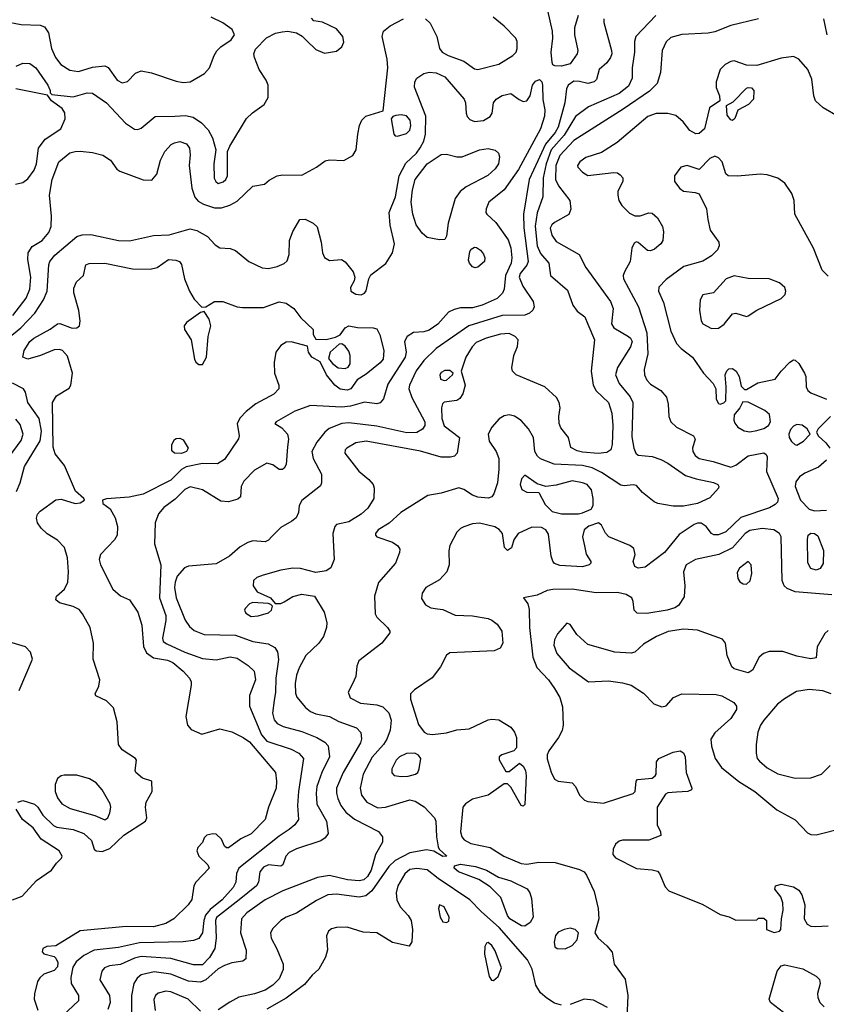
# Model space of a CAD drawing. Extents: x 1173029 to 1307123, y 522559 to 678521.
# Tile 420 of 623: x 1261587 to 1266213, y 604165 to 609811. Entities that reach past the tile are written whole.
import ezdxf

# ---------------------------------------------------------------- set-up
doc = ezdxf.new("R2010")
doc.units = 0

msp = doc.modelspace()

# ---------------------------------------------------------------- linework, layer by layer
at = {"layer": '0CON10XD'}
for points in [[(1264695, 609544.4), (1264656.1, 609546.1), (1264645, 609552.5), (1264641.2, 609565), (1264635.6, 609625), (1264645.6, 609705), (1264643.5, 609745), (1264588.7, 609985)], [(1261495, 609802.5), (1261595, 609783.8), (1261705, 609780), (1261730, 609770), (1261752.9, 609735), (1261769.6, 609645), (1261792.5, 609595), (1261824.3, 609554.3), (1261875, 609521.2), (1261925, 609514.7), (1262005, 609539.6), (1262075, 609547.1), (1262095, 609536), (1262145.8, 609465), (1262175, 609448.6), (1262205, 609455.8), (1262251.2, 609505), (1262285, 609517.5), (1262344.1, 609505.9), (1262485, 609458.5), (1262525, 609450.5), (1262565, 609454.5), (1262647.3, 609502.7), (1262676.9, 609535), (1262701.9, 609605), (1262718.1, 609631.9), (1262740.6, 609655), (1262800, 609695), (1262820, 609725), (1262805.3, 609755.3), (1262752.6, 609792.6), (1262686.1, 609826.1)], [(1261547.8, 608115), (1261624.2, 608215), (1261644.7, 608265), (1261651.9, 608335), (1261633.4, 608435), (1261636.5, 608475), (1261659.1, 608510.9), (1261715.6, 608545), (1261755, 608591.4), (1261768.2, 608625), (1261770, 608685), (1261759.2, 608805), (1261773.3, 608895), (1261812.7, 608995), (1261875, 609047.1), (1261905, 609056.1), (1261935, 609056.9), (1262005, 609050.4), (1262065, 609033.5), (1262108.6, 609005), (1262144.3, 608954.3), (1262162.1, 608942.1), (1262295, 608893.3), (1262345, 608890), (1262373.9, 608926.1), (1262395.8, 609005), (1262420, 609055), (1262455.5, 609094.5), (1262475, 609105.6), (1262505, 609111.9), (1262545, 609100), (1262561.1, 609075), (1262565.4, 609035.4), (1262558.8, 608975), (1262575.4, 608845), (1262592.6, 608792.6), (1262611.2, 608771.2), (1262642.5, 608752.5), (1262705, 608732.9), (1262745, 608732.5), (1262791.9, 608748.1), (1262835, 608771.3), (1262925, 608856.9), (1262991.7, 608868.3), (1263019.1, 608890.9), (1263064.5, 608915.5), (1263095, 608920.5), (1263205, 608919.4), (1263290, 608965), (1263339.2, 609000.8), (1263365, 609007.1), (1263445.9, 609004.1), (1263498.3, 609031.7), (1263518, 609065), (1263525.8, 609155), (1263535.8, 609205), (1263548.8, 609235), (1263572.7, 609257.3), (1263672.5, 609287.5), (1263698.2, 609535), (1263694.6, 609585), (1263666.9, 609715), (1263674.3, 609745), (1263712, 609775), (1263788, 609815)], [(1261566.7, 609545), (1261605, 609561.6), (1261645, 609559.3), (1261680, 609535), (1261748, 609435), (1261762.5, 609405), (1261762.5, 609392.5), (1261772.5, 609382.5), (1261895, 609368.1), (1261975, 609390.9), (1262005, 609388.8), (1262085, 609333.8), (1262195, 609216.9), (1262245, 609183.1), (1262265, 609181.1), (1262285, 609188.9), (1262365, 609256.7), (1262476.9, 609256.9), (1262538.3, 609261.7), (1262582.4, 609252.4), (1262630.3, 609220.2), (1262669.1, 609179.1), (1262693.4, 609133.4), (1262712.5, 609065), (1262701.5, 608985), (1262702.9, 608902.9), (1262712.3, 608882.3), (1262725, 608871.9), (1262755, 608881.1), (1262770.6, 608895), (1262778.5, 608915), (1262780, 609055), (1262792, 609085), (1262888.2, 609245), (1262922.6, 609277.4), (1262990, 609325), (1263012.3, 609365), (1263012.9, 609435), (1263000.8, 609465), (1262960.3, 609525), (1262933.2, 609595), (1262929.3, 609615), (1262938.9, 609641.1), (1263003.2, 609706.8), (1263055, 609732.8), (1263092.2, 609742.2), (1263125.4, 609745.4), (1263175.7, 609735.7), (1263206.8, 609716.8), (1263231.8, 609691.8), (1263285, 609640), (1263335, 609620), (1263405, 609630), (1263434.1, 609655.9), (1263447, 609683), (1263441.4, 609715), (1263405, 609758.6), (1263325, 609796), (1263275, 609803.8), (1263260.6, 609820.6)], [(1265235, 609835.3), (1265121.5, 609715), (1265112.5, 609685), (1265113.2, 609625), (1265100.7, 609535), (1265100, 609475), (1265079.7, 609430.3), (1265025, 609387.6), (1264849.2, 609310.8), (1264775, 609255.4), (1264710.8, 609149.2), (1264635.8, 609064.2), (1264607.4, 608985), (1264589.2, 608905), (1264588.1, 608795), (1264556, 608704), (1264543.4, 608626.6), (1264555.8, 608514.2), (1264575, 608470), (1264621.9, 608415), (1264631.9, 608345), (1264729.2, 608259.2), (1264758.8, 608175), (1264785, 608140), (1264827.9, 608107.9), (1264845.3, 608065.3), (1264883.9, 607975), (1264865.4, 607795), (1264876.4, 607715), (1264893.1, 607683.1), (1264964.6, 607615), (1264983.1, 607555), (1264990, 607485), (1264985.6, 607374.4), (1264978, 607345), (1264955, 607330), (1264905.9, 607324.1), (1264815, 607331.1), (1264785, 607337.9), (1264748.3, 607358.3), (1264735.8, 607415), (1264691.1, 607471.1), (1264680.6, 607495), (1264678.9, 607535), (1264687.5, 607585), (1264681.5, 607615), (1264666.7, 607645), (1264598.9, 607705), (1264434.3, 607774.3), (1264413.1, 607795), (1264410.5, 607815), (1264420.8, 607885), (1264442.7, 607937.3), (1264446.7, 607975), (1264428.9, 607995), (1264395, 608010.9), (1264345, 608008.4), (1264262, 607985), (1264205, 607959.1), (1264182.1, 607935), (1264145.6, 607875), (1264118.8, 607795), (1264142.7, 607715), (1264128.5, 607665), (1264110.9, 607639.1), (1264095, 607628), (1264021.7, 607618.3), (1264012, 607608), (1264005.8, 607585), (1264008.8, 607525), (1264022.7, 607482.7), (1264110, 607415), (1264096.2, 607325), (1264082, 607308), (1264057.8, 607302.2), (1264005, 607303.4), (1263886.5, 607336.5), (1263575, 607393.6), (1263515.8, 607384.2), (1263464.3, 607355), (1263453.8, 607343.8), (1263451.4, 607325), (1263532.7, 607222.7), (1263589.2, 607175), (1263613.9, 607145), (1263619.6, 607125), (1263618.2, 607065), (1263585, 607009.1), (1263545, 606975.4), (1263475, 606932.1), (1263405, 606915.7), (1263394.5, 606905.5), (1263382.5, 606865), (1263390.9, 606715), (1263371.9, 606668.1), (1263345, 606650), (1263285, 606641.5), (1263197.5, 606665), (1263154.6, 606665.4), (1263085, 606653.8), (1262983.4, 606626.6), (1262946.6, 606613.4), (1262928, 606595), (1262926, 606565), (1262950, 606530), (1263025, 606496.2), (1263052.5, 606462.5), (1263085, 606464), (1263105, 606472), (1263153, 606503), (1263205, 606517.8), (1263278.8, 606505), (1263334.5, 606414.5), (1263348.9, 606355), (1263346.5, 606325), (1263329.4, 606275), (1263302.9, 606235), (1263228.5, 606165), (1263190, 606095), (1263175, 606053.3), (1263167.9, 606005), (1263169.1, 605949.1), (1263176.6, 605926.6), (1263226.9, 605866.9), (1263255.7, 605845), (1263285, 605830.8), (1263365, 605816.2), (1263417.7, 605787.7), (1263519.8, 605749.8), (1263544.5, 605724.5), (1263547.3, 605687.3), (1263542.1, 605665), (1263443.4, 605495), (1263405.3, 605405), (1263404.1, 605375), (1263412, 605345), (1263430, 605305), (1263457.8, 605267.8), (1263507, 605227), (1263645.6, 605155.6), (1263667.7, 605125), (1263667.3, 605095), (1263628.2, 605025), (1263603.8, 604935), (1263581.7, 604898.3), (1263560.5, 604879.5), (1263535, 604872.3), (1263468.3, 604878.3), (1263365, 604903.6), (1263295, 604891.4), (1263097.1, 604815), (1262995, 604763.6), (1262891, 604689), (1262859.2, 604655), (1262854.7, 604575), (1262885.5, 604475), (1262884.2, 604425.8), (1262867.3, 604412.7), (1262805, 604402.9), (1262762.9, 604387.1), (1262725, 604368.1), (1262655, 604306.2), (1262625, 604291.6), (1262555, 604297.7), (1262455, 604338.9), (1262358.3, 604351.7), (1262285, 604333.2), (1262262.1, 604315), (1262242.3, 604285), (1262228.4, 604215), (1262229.6, 604095)], [(1264938.1, 609815), (1264937.8, 609795), (1264981.3, 609635), (1264982.5, 609615), (1264975.3, 609594.7), (1264955, 609564.3), (1264911.2, 609525), (1264895, 609467.5), (1264881.2, 609455), (1264845, 609444.5), (1264797.3, 609457.3), (1264765, 609458.2), (1264733.6, 609436.4), (1264724.2, 609415), (1264714.8, 609335), (1264676.4, 609195), (1264659.1, 609165), (1264602.1, 609097.9), (1264558.3, 609001.7), (1264509, 608895), (1264476.2, 608695), (1264477.8, 608617.8), (1264503.7, 608425), (1264495.9, 608404.1), (1264457.7, 608355), (1264452.2, 608335), (1264472.4, 608282.4), (1264532.2, 608195), (1264537.5, 608165), (1264530.6, 608145), (1264511.7, 608128.3), (1264485, 608116.9), (1264355.2, 608114.8), (1264164.1, 608055.9), (1263975, 607926), (1263905, 607856.1), (1263861.7, 607798.3), (1263822.8, 607715), (1263819.1, 607695), (1263836.5, 607645), (1263910.7, 607505), (1263910, 607485), (1263897.1, 607462.9), (1263865, 607444.6), (1263807.7, 607442.3), (1263635, 607480.2), (1263475, 607498.4), (1263434.8, 607495.2), (1263362.6, 607467.4), (1263337.5, 607445), (1263292.3, 607387.7), (1263263.3, 607335), (1263270.4, 607295), (1263318.1, 607205), (1263319.2, 607155), (1263312.7, 607137.3), (1263205, 607053.8), (1263190.8, 607025), (1263185.8, 606985), (1263172.5, 606955), (1263148.6, 606935), (1263085, 606899.6), (1263032.8, 606847.2)], [(1263915, 609815.9), (1263941.8, 609791.8), (1263979.5, 609715), (1263995.8, 609645.8), (1264010.9, 609625), (1264044.3, 609605), (1264135, 609572.8), (1264195, 609529.5), (1264215, 609524.5), (1264334.6, 609555.4), (1264416, 609605), (1264434.2, 609625), (1264440, 609645), (1264440, 609685), (1264432, 609705), (1264365, 609774.3), (1264302, 609825)], [(1265823.8, 609815), (1265665, 609778.6), (1265575, 609741.2), (1265535, 609733.2), (1265385, 609726.5), (1265321.4, 609708.6), (1265295, 609684.2), (1265271.8, 609635), (1265261.7, 609508.3), (1265243.1, 609445), (1265198.8, 609401.2), (1265048.9, 609298.9), (1264765, 609117.5), (1264685, 609031.5), (1264662, 608975), (1264661.1, 608895), (1264677.9, 608857.9), (1264743.1, 608775), (1264747.5, 608725), (1264736.1, 608693.9), (1264655, 608648.5), (1264640, 608635), (1264630.6, 608615), (1264639.2, 608575), (1264665, 608538.5), (1264795.3, 608465.3), (1264835, 608389.2), (1264976.7, 608195), (1264992, 608155), (1264982.4, 608067.6), (1264994.8, 608044.8), (1265078.2, 607995), (1265090.4, 607985), (1265099.2, 607965), (1265090.4, 607935), (1265015, 607817.5), (1265004.6, 607775), (1265025, 607725.7), (1265088.5, 607648.5), (1265103.8, 607615), (1265098.8, 607418.8), (1265108.8, 607355), (1265121.5, 607325), (1265135, 607314.4), (1265215, 607306.4), (1265265, 607290), (1265305, 607268.8), (1265405, 607198.2), (1265467.6, 607177.6), (1265566.9, 607156.9), (1265590.8, 607145), (1265598, 607135), (1265595.8, 607125), (1265545, 607068.6), (1265475, 607037.1), (1265395, 607021.6), (1265335, 607020.9), (1265247.3, 607037.3), (1265227.1, 607047.1)], [(1264789.6, 609835), (1264770, 609765), (1264769.5, 609725), (1264788.5, 609635), (1264785.4, 609615), (1264745, 609557.1), (1264695, 609544.4)], [(1266217.5, 609725), (1266199.5, 609815)], [(1266281.4, 609255), (1266195, 609305.3), (1266151.8, 609345), (1266141.5, 609375), (1266130.3, 609470.3), (1266108, 609525), (1266056.2, 609585), (1266025, 609599.2), (1265955, 609590.6), (1265815, 609548.6), (1265755, 609550.6), (1265685, 609575.3), (1265665, 609572), (1265633.3, 609555), (1265605.6, 609525), (1265582, 609455), (1265582.3, 609422.3), (1265600, 609375), (1265602.5, 609345), (1265543.9, 609306.1), (1265514.4, 609185), (1265485, 609157.8), (1265465, 609155.6), (1265430, 609175), (1265393.3, 609225), (1265351.2, 609261.2), (1265305, 609272.9), (1265237.8, 609272.2), (1265190.6, 609255), (1265013.9, 609106.1), (1264925, 609049.4), (1264835, 609020.9), (1264800.6, 608995), (1264787.1, 608975), (1264789.2, 608965), (1264815, 608937.1), (1264845, 608918.1), (1264995, 608934.2), (1265015, 608932), (1265031.7, 608921.7), (1265045.8, 608905), (1265047.1, 608885), (1265018.6, 608825), (1265016.9, 608805), (1265024.4, 608775), (1265041.4, 608745), (1265085, 608701.4), (1265115, 608685.6), (1265145, 608685.6), (1265195, 608704.3), (1265215, 608700.8), (1265244.5, 608674.5), (1265274.3, 608625), (1265278.9, 608595), (1265275.6, 608545), (1265264.3, 608525), (1265228, 608495), (1265205, 608485.6), (1265187.6, 608487.6), (1265135, 608534.2), (1265125, 608537.1), (1265110.6, 608529.4), (1265098.6, 608501.4), (1265087.9, 608425), (1265055.3, 608364.7), (1265047.7, 608345), (1265050.8, 608325), (1265136.6, 608165), (1265184.8, 608014.8), (1265189.7, 607895), (1265169.4, 607805), (1265170.3, 607775), (1265184.8, 607744.8), (1265205, 607721.1), (1265264.3, 607684.3), (1265297, 607647), (1265306.8, 607606.8), (1265309.4, 607535), (1265321.4, 607505), (1265354, 607474), (1265451.4, 607425), (1265461.4, 607405), (1265445.6, 607355), (1265447.5, 607335), (1265462, 607312), (1265485, 607294.5), (1265565, 607278.2), (1265665, 607245.9), (1265695, 607256.5), (1265765, 607309.7), (1265855, 607326.9), (1265867.9, 607317.9), (1265874.2, 607304.2), (1265870.6, 607220.6), (1265937.1, 607065), (1265933.3, 607045), (1265919.5, 607030.5), (1265887.7, 607012.3), (1265722.9, 606957.1), (1265636.9, 606875), (1265595, 606856.4), (1265567.8, 606857.8), (1265555, 606864.5), (1265524.1, 606904.1), (1265495, 606923.6), (1265475, 606924.6), (1265455, 606916.9), (1265370.4, 606859.6), (1265285, 606755.6), (1265175, 606671.2), (1265135, 606666.2), (1265116.1, 606676.1), (1265106.2, 606705), (1265118, 606745), (1265109.3, 606779.3), (1265086.2, 606796.2), (1264967.1, 606845), (1264946.3, 606866.3), (1264925, 606913.3), (1264906.4, 606926.4), (1264852.3, 606907.7), (1264823.8, 606885), (1264815.8, 606845), (1264825.8, 606794.2), (1264837, 606747), (1264863.3, 606705), (1264862.5, 606695), (1264852.5, 606685), (1264815, 606674.4), (1264685, 606681.1), (1264655, 606692.9), (1264645, 606706.2), (1264635.5, 606735.5), (1264620.9, 606860.9), (1264605.3, 606885.3), (1264579.7, 606899.7), (1264525, 606900.5), (1264445.9, 606864.1), (1264422.3, 606827.7), (1264408.3, 606781.7), (1264385, 606766.7), (1264368.8, 606785), (1264356.7, 606865), (1264338.1, 606888.1), (1264313.1, 606903.1), (1264224.6, 606924.6), (1264185, 606921.1), (1264135, 606903.9), (1264115, 606893.8), (1264095, 606872.5), (1264054.8, 606795.2), (1264048.8, 606765), (1264050.8, 606685), (1264036.7, 606645), (1263995, 606600), (1263915.8, 606555), (1263896.5, 606523.5), (1263892.3, 606492.3), (1263915, 606455.6), (1263945, 606439.4), (1263983.2, 606433.2), (1264015, 606428.6), (1264085, 606395.6), (1264185, 606392.9), (1264275, 606377.1), (1264295, 606367.5), (1264325.7, 606345), (1264352.5, 606305), (1264357.5, 606235), (1264343.2, 606206.8), (1264308.8, 606191.2), (1264055, 606180.8), (1264035, 606168), (1263999.9, 606100.1), (1263953.1, 606036.9), (1263851.5, 605968.5), (1263828.9, 605945), (1263829.1, 605915), (1263875, 605770), (1263908, 605725), (1263925, 605715.7), (1263955, 605712.9), (1264035, 605722), (1264095, 605738.8), (1264165, 605744), (1264275, 605795.8), (1264295, 605800), (1264335, 605796.2), (1264405, 605753.8), (1264426, 605725), (1264436.2, 605695), (1264437.5, 605635), (1264421.7, 605618.3), (1264352.5, 605595), (1264337.5, 605585), (1264337, 605567), (1264375, 605500), (1264395, 605500), (1264453, 605547), (1264475, 605531.2), (1264488.2, 605505), (1264491.5, 605475), (1264485, 605311.2), (1264475, 605300.8), (1264462.9, 605305), (1264405, 605410), (1264385, 605430), (1264365, 605430), (1264273.3, 605365), (1264185, 605341.1), (1264144, 605315), (1264128.6, 605295), (1264114.6, 605155), (1264122.5, 605125), (1264137.4, 605107.4), (1264175, 605087.5), (1264285, 605064.6), (1264364.4, 605015), (1264462.8, 604972.8), (1264495, 604968.9), (1264565, 604979.5), (1264658.1, 604978.1), (1264798.7, 604938.7), (1264824.3, 604924.3), (1264838, 604905), (1264882.4, 604812.4), (1264904.5, 604715), (1264909.1, 604655), (1264885.6, 604575), (1264904.4, 604545), (1264955, 604501.1), (1264984.4, 604465), (1264996.9, 604395), (1265059.2, 604309.1), (1265074.7, 604215.3), (1265068.9, 604085)], [(1261467.9, 607942.1), (1261594.1, 608045), (1261675, 608128.2), (1261724.4, 608205.6), (1261745.7, 608254.3), (1261754.1, 608405), (1261760, 608425), (1261789.6, 608460.4), (1261915, 608567.7), (1261945, 608577.5), (1261995, 608580), (1262155, 608545.4), (1262217.8, 608542.2), (1262355, 608573.5), (1262445, 608577.4), (1262565, 608611.8), (1262602.4, 608602.4), (1262665, 608567.5), (1262709.1, 608519.1), (1262735, 608502), (1262795, 608498.8), (1262825, 608488), (1262902, 608425), (1262978.9, 608388.9), (1263015, 608383.8), (1263064.6, 608395.4), (1263105, 608412.9), (1263120.9, 608429.1), (1263132.9, 608465), (1263135.7, 608545), (1263153.7, 608596.3), (1263194, 608665), (1263225, 608668), (1263270, 608645), (1263292.7, 608622.7), (1263316.7, 608535), (1263323.3, 608475), (1263335, 608447.5), (1263365, 608430), (1263433.9, 608436.1), (1263455, 608422), (1263499.2, 608365), (1263510.4, 608335), (1263506.6, 608313.4), (1263484.4, 608275), (1263485.6, 608255), (1263515, 608237.5), (1263545, 608233.6), (1263565, 608242.7), (1263575, 608256.9), (1263590, 608325), (1263601.7, 608348.3), (1263686.5, 608413.5), (1263725.6, 608475), (1263736.7, 608525), (1263712.2, 608632.2), (1263707, 608705), (1263743.3, 608795), (1263764.1, 608915.9), (1263801.7, 608988.3), (1263863.4, 609046.6), (1263885, 609075.4), (1263904.7, 609115), (1263914.7, 609155), (1263917.2, 609257.2), (1263852.2, 609425), (1263854.4, 609455), (1263865.8, 609475), (1263905, 609503.3), (1263935, 609510), (1263975.4, 609505.4), (1264025, 609482.9), (1264135.7, 609355), (1264144.4, 609334.4), (1264147.1, 609275), (1264154.3, 609255), (1264169.4, 609239.4), (1264195, 609226.5), (1264247, 609233), (1264286.2, 609255), (1264298, 609275), (1264304, 609335), (1264320.8, 609355), (1264354, 609376), (1264405, 609388.6), (1264452.6, 609352.6), (1264475, 609341.4), (1264496.2, 609345), (1264516, 609375), (1264528, 609435), (1264545, 609458.8), (1264568, 609468), (1264581.2, 609455), (1264585.7, 609435.7), (1264587.3, 609352.7), (1264599.1, 609295), (1264597.4, 609257.4), (1264573.9, 609185), (1264447.6, 608952.4), (1264365, 608835.5), (1264277.5, 608765), (1264262.6, 608727.4), (1264260.6, 608705), (1264265.7, 608695), (1264318.9, 608648.9), (1264388.3, 608548.3), (1264403.7, 608503.7), (1264410.8, 608445), (1264405.3, 608415), (1264372.9, 608345), (1264366.2, 608265), (1264356.8, 608243.2), (1264325, 608212.7), (1264239.4, 608175), (1264185, 608158.9), (1264115, 608158.2), (1264080, 608150), (1264046.9, 608133.1), (1263985.6, 608065), (1263935, 608030.7), (1263905, 608020.4), (1263845, 608017.3), (1263809.4, 607995), (1263794.6, 607965), (1263803.3, 607905), (1263797.8, 607875), (1263699.2, 607720.9), (1263673.7, 607636.3), (1263655, 607613.3), (1263635, 607607.5), (1263565, 607617.3), (1263485.2, 607594.8), (1263435, 607589.3), (1263255, 607598.5), (1263165, 607565.4), (1263057.5, 607505), (1263050, 607495), (1263090.3, 607470.3), (1263123.6, 607433.6), (1263130, 607405), (1263122.5, 607362.5), (1263115, 607260), (1263105, 607238.8), (1263095, 607232), (1263075, 607232.5), (1263039.1, 607259.1), (1263005, 607267.7), (1262935, 607227.3), (1262873.2, 607165), (1262858.2, 607135), (1262853.3, 607075), (1262838.3, 607061.7), (1262785, 607047.1), (1262740.9, 607050.9), (1262635, 607114.3), (1262565, 607132.7), (1262535, 607117.3), (1262479.1, 607060.9), (1262415, 607014.6), (1262382.9, 606977.1), (1262363.8, 606925), (1262360, 606805), (1262397.8, 606685), (1262389.3, 606495), (1262424.7, 606395), (1262424.6, 606365), (1262405.8, 606265), (1262411.2, 606245), (1262431.2, 606231.2), (1262535, 606184.8), (1262635, 606148.9), (1262715, 606140.8), (1262795, 606156.7), (1262835, 606150.7), (1262897.9, 606107.9), (1262932.9, 606075), (1262939.5, 606025), (1262905.5, 605935), (1262904.6, 605875), (1262975, 605710.4), (1263005, 605673.6), (1263145, 605628.9), (1263187.8, 605605), (1263214.5, 605575), (1263185.8, 605385), (1263181.3, 605305), (1263185.5, 605225), (1263165.5, 605195), (1263132.5, 605167.5), (1263075, 605128.7), (1262843.5, 604945), (1262830.8, 604915), (1262826.4, 604865), (1262810.8, 604835), (1262748.4, 604765), (1262680.4, 604709.6), (1262653.8, 604676.2), (1262643, 604645), (1262635.6, 604574.4), (1262615, 604543.3), (1262585, 604530.4), (1262525, 604522.9), (1262275, 604518), (1262155, 604490), (1262015, 604474.7), (1261954.8, 604445.2), (1261910.8, 604409.2), (1261892.6, 604377.4), (1261880.6, 604319.4), (1261881.8, 604285), (1261925.4, 604215), (1261923.8, 604185), (1261805, 604071.5)], [(1265675, 609233.3), (1265665, 609237.5), (1265644.1, 609264.1), (1265641.7, 609318.3), (1265679.3, 609340.7), (1265755, 609417.5), (1265765, 609422.5), (1265785, 609420), (1265797.5, 609405), (1265796.7, 609355), (1265766.7, 609325), (1265707, 609293), (1265688.8, 609245), (1265675, 609233.3)], [(1261562.6, 608867.4), (1261605, 608877.5), (1261635, 608898.2), (1261671.2, 608948.8), (1261684.2, 608985), (1261694.6, 609075), (1261732.9, 609125), (1261824.3, 609185), (1261847.9, 609242.1), (1261847, 609277), (1261831.2, 609301.2), (1261770, 609345), (1261747.5, 609377.5), (1261565, 609414.6)], [(1263755, 609143.3), (1263805, 609159.2), (1263825, 609176.7), (1263830, 609205), (1263826.5, 609235), (1263805, 609259.4), (1263774.4, 609265.6), (1263745, 609262), (1263727.5, 609255), (1263718.3, 609241.7), (1263732.5, 609155), (1263740, 609145), (1263755, 609143.3)], [(1263995, 608548.8), (1263925, 608562.2), (1263895, 608586.9), (1263861.9, 608635), (1263841.5, 608695), (1263833.4, 608765), (1263840.3, 608835), (1263856.2, 608895), (1263923.9, 608985), (1264005, 609038), (1264035, 609039.3), (1264095, 609024.7), (1264125, 609023.8), (1264225, 609064.5), (1264275, 609072.7), (1264313.5, 609063.5), (1264334, 609045), (1264338.9, 609025), (1264333.6, 608985), (1264315, 608955.6), (1264272.3, 608917.7), (1264147.8, 608852.2), (1264114.4, 608825), (1264084.6, 608785.4), (1264045.4, 608644.6), (1264035, 608570), (1264025, 608550), (1263995, 608548.8)], [(1266225, 608340.6), (1266190, 608375), (1266140.3, 608500.3), (1266033.5, 608695), (1266028.2, 608775), (1266016.2, 608815), (1265975, 608874.4), (1265935, 608903.2), (1265875, 608920.7), (1265835, 608925.4), (1265705, 608913.1), (1265650, 608915), (1265636.4, 608926.4), (1265615.7, 608995), (1265595, 609018), (1265575, 609027.5), (1265545, 609015.8), (1265485, 608952.5), (1265415, 608974), (1265380, 608965), (1265342.9, 608915), (1265343.6, 608883.6), (1265373, 608843), (1265395, 608827.1), (1265460.7, 608820.7), (1265485, 608812.5), (1265525.5, 608725.5), (1265534.4, 608664.4), (1265546.7, 608605), (1265596.9, 608535), (1265599.4, 608515), (1265589.1, 608490.9), (1265555, 608457.1), (1265505, 608426.7), (1265396.2, 608395), (1265295, 608321.2), (1265253, 608277), (1265250.8, 608255), (1265279.8, 608189.8), (1265322.5, 608025), (1265353.5, 607955), (1265380.6, 607925), (1265446, 607875), (1265510, 607785), (1265564.6, 607724.6), (1265580, 607695), (1265582, 607635), (1265595, 607610), (1265605, 607606.7), (1265625, 607613.3), (1265636.7, 607625), (1265640, 607705), (1265634.3, 607775), (1265642.4, 607797.6), (1265655, 607809.2), (1265675, 607811.4), (1265696.9, 607795), (1265712.9, 607765), (1265725, 607710), (1265745, 607690), (1265755, 607690), (1265820.6, 607729.4), (1265920.7, 607749.3), (1265954, 607795), (1266005, 607847.5), (1266025, 607860), (1266035, 607859.4), (1266055, 607839.4), (1266088.8, 607785), (1266095.4, 607765), (1266098.2, 607705), (1266107.8, 607685), (1266125, 607671.5), (1266213.8, 607635)], [(1264198.7, 608388.7), (1264184, 608394), (1264166.7, 608415), (1264162.2, 608432.2), (1264168.1, 608481.9), (1264176.2, 608495), (1264195, 608505.8), (1264206.7, 608505), (1264229.8, 608489.8), (1264247.4, 608467.4), (1264255.7, 608445), (1264252.5, 608425), (1264215, 608392.5), (1264198.7, 608388.7)], [(1261707.5, 607885), (1261635, 607864.2), (1261606.1, 607876.1), (1261612.9, 607915), (1261645.7, 607965), (1261668.1, 607985), (1261762.8, 608037.2), (1261805, 608067.5), (1261818.3, 608068.3), (1261888.3, 608041.7), (1261915, 608043.8), (1261930, 608055), (1261934, 608085), (1261927, 608143), (1261898.6, 608245), (1261897.9, 608272.1), (1261912.6, 608307.4), (1261953.3, 608345), (1261967.5, 608405), (1261985, 608413.3), (1262075.9, 608414.1), (1262235, 608383.3), (1262335, 608381.1), (1262375, 608390.6), (1262440, 608435), (1262482.7, 608432.7), (1262504.1, 608424.1), (1262515, 608407.5), (1262533.3, 608325), (1262561.1, 608255), (1262588.8, 608208.8), (1262632.3, 608162.3), (1262655, 608163.8), (1262705.5, 608194.5), (1262752.5, 608195), (1262834.3, 608164.3), (1262865, 608160), (1262985, 608160.8), (1263075, 608192.7), (1263116, 608185), (1263159.2, 608155), (1263200.5, 608100.5), (1263270, 608035), (1263270, 608005), (1263285, 607980), (1263345, 607977.5), (1263398.8, 607991.2), (1263425, 608003.8), (1263455, 608043.8), (1263475, 608056.2), (1263525, 608046.7), (1263614.5, 608044.5), (1263635, 608037.5), (1263653.5, 608003.5), (1263675.3, 607915), (1263671.6, 607865), (1263655, 607844), (1263575, 607778.5), (1263523.6, 607746.4), (1263486.5, 607695), (1263465, 607686.7), (1263425, 607693.2), (1263395.7, 607715), (1263346.2, 607775), (1263310, 607850), (1263263.3, 607875), (1263244.1, 607904.1), (1263238.3, 607938.3), (1263144.1, 607964.1), (1263115, 607962.5), (1263085, 607942.9), (1263056.9, 607905), (1263046.7, 607845), (1263048.8, 607785), (1263073.5, 607715), (1263073.3, 607695), (1263045, 607663.6), (1262942.2, 607607.7), (1262886.9, 607565), (1262852.1, 607527.9), (1262835.6, 607495), (1262846.5, 607425), (1262843, 607407), (1262761.2, 607288.8), (1262722.5, 607265), (1262636.2, 607266.2), (1262542.3, 607247.7), (1262515, 607231.2), (1262455, 607171.1), (1262295, 607090.5), (1262215, 607073.9), (1262085, 607063.8), (1262062.5, 607055), (1262065, 607037.5), (1262106.9, 607006.9), (1262135.9, 606954.1), (1262148.5, 606905), (1262146.7, 606855), (1262132.1, 606827.9), (1262050, 606745), (1262043.8, 606715), (1262051.2, 606685), (1262121.2, 606545), (1262165, 606506.7), (1262216.7, 606485), (1262265, 606413.3), (1262288.8, 606338.8), (1262297.1, 606217.1), (1262315, 606181.3), (1262355, 606151.4), (1262435, 606138), (1262466.4, 606125), (1262525.9, 606075.9), (1262561.5, 606035), (1262570.6, 606015), (1262570, 605995), (1262541.1, 605815), (1262549.4, 605765), (1262571.4, 605741.4), (1262632.5, 605715), (1262735.7, 605744.3), (1262805, 605727.5), (1262869.2, 605695), (1262905, 605669.5), (1263053.6, 605493.6), (1263060.5, 605445), (1263057.8, 605405), (1263014.5, 605295.5), (1262996, 605224), (1262915, 605143.5), (1262856.4, 605113.6), (1262785, 605063.3), (1262773, 605063), (1262761.7, 605071.7), (1262745, 605112.5), (1262715, 605140), (1262695, 605142.5), (1262660, 605135), (1262645, 605120), (1262636.1, 605093.9), (1262610, 605065), (1262604, 605045), (1262614, 605015), (1262665.7, 604965.7), (1262673.8, 604945), (1262596.7, 604865), (1262586.3, 604843.7), (1262575, 604766.7), (1262554.4, 604735), (1262472.2, 604655), (1262425, 604628), (1262355, 604609.4), (1262198.5, 604611.5), (1261934.5, 604585.5), (1261795, 604501.2), (1261743.9, 604496.1), (1261720, 604485), (1261716.4, 604466.4), (1261725, 604454), (1261785, 604438.8), (1261795, 604430), (1261805.8, 604405.8), (1261805, 604380), (1261785, 604358.8), (1261725, 604337.8), (1261703, 604317), (1261690.5, 604295), (1261672.5, 604225), (1261671.1, 604195), (1261691.4, 604131.4)], [(1265555, 608040), (1265595, 608041.5), (1265627.5, 608065), (1265676.1, 608123.9), (1265695, 608128), (1265755, 608110), (1265765, 608112.5), (1265814.3, 608145.7), (1265955, 608211.9), (1265977.1, 608235), (1265981.4, 608255), (1265975.7, 608275), (1265945, 608302.9), (1265885, 608324.3), (1265765, 608326.9), (1265685, 608342.2), (1265640, 608325), (1265565.6, 608244.4), (1265505, 608233.3), (1265489.2, 608205), (1265487.1, 608145), (1265495.7, 608085), (1265505, 608066.2), (1265555, 608040)], [(1262635, 607834), (1262658.2, 607875), (1262668.5, 607995), (1262682.7, 608055), (1262673.9, 608093.9), (1262645, 608137.5), (1262625, 608132), (1262544.6, 608075.4), (1262530, 608055), (1262532, 608035), (1262570.8, 607975), (1262589.2, 607865), (1262597.3, 607847.3), (1262615, 607834), (1262635, 607834)], [(1263455, 607811.4), (1263470.6, 607819.4), (1263482.2, 607837.8), (1263483.1, 607885), (1263475, 607910.8), (1263455, 607939.2), (1263435, 607952), (1263418.8, 607951.2), (1263367.5, 607905), (1263358.3, 607868.3), (1263380.5, 607840.5), (1263414.4, 607814.4), (1263455, 607811.4)], [(1261576.7, 605325), (1261605.9, 605334.1), (1261673.2, 605313.2), (1261692, 605295), (1261720.4, 605250.4), (1261780.5, 605190.5), (1261801.3, 605181.3), (1261895, 605166.8), (1261954.7, 605144.7), (1261999.4, 605105), (1262014.1, 605054.1), (1262026, 605046), (1262061.1, 605041.1), (1262105, 605058.5), (1262185, 605135.4), (1262308.8, 605215), (1262317.5, 605235), (1262308.6, 605295), (1262312.5, 605325), (1262348, 605385), (1262346.2, 605445), (1262292.3, 605462.3), (1262253.8, 605495), (1262250, 605505), (1262258, 605565), (1262252, 605575), (1262174.6, 605624.6), (1262153.3, 605655), (1262147.1, 605785), (1262125.6, 605865), (1262085.4, 605905.4), (1262025, 605933.8), (1262020, 605945), (1262041.3, 605988.7), (1262047.5, 606025), (1262008.8, 606145), (1262010, 606235), (1261991.9, 606325), (1261948.5, 606405), (1261928.1, 606428.1), (1261895, 606446.2), (1261815, 606467.8), (1261795.6, 606485), (1261798.9, 606505), (1261845, 606545.5), (1261864.3, 606585.7), (1261867.4, 606645), (1261861.1, 606725), (1261845, 606784.5), (1261805, 606826.7), (1261745, 606863.5), (1261711.4, 606895), (1261688.9, 606925), (1261683.4, 606953.4), (1261690, 606975), (1261705, 606993.3), (1261795, 607057.1), (1261825, 607061.5), (1261905, 607037.1), (1261935, 607040), (1261958.8, 607055), (1261956.2, 607065), (1261908.2, 607108.2), (1261845, 607255.6), (1261791.1, 607321.1), (1261779.1, 607359.1), (1261775.3, 607615), (1261797.8, 607655), (1261871.7, 607698.3), (1261880, 607715), (1261890, 607785), (1261862, 607882), (1261833.8, 607913.8), (1261815, 607920.5), (1261785, 607918.2), (1261707.5, 607885)], [(1264021.7, 607741.7), (1264035, 607744), (1264070, 607775), (1264073.3, 607785), (1264055, 607800), (1264025, 607800), (1264005, 607788), (1263996.2, 607775), (1264000, 607750), (1264021.7, 607741.7)], [(1261569.3, 607105), (1261590.4, 607155), (1261615, 607248.6), (1261705, 607396.7), (1261712.2, 607452.2), (1261699.1, 607525), (1261634.4, 607615), (1261620.6, 607675), (1261608.6, 607695), (1261546, 607726)], [(1265775, 607448.1), (1265815, 607454.5), (1265855, 607467.1), (1265881.1, 607485), (1265892.5, 607505), (1265887.5, 607547.5), (1265860.9, 607570.9), (1265765, 607617.5), (1265735, 607620), (1265716.7, 607585), (1265684.2, 607545.8), (1265682.5, 607515), (1265688.3, 607498.3), (1265706, 607475), (1265742.6, 607452.6), (1265775, 607448.1)], [(1261527.6, 607305), (1261595, 607397.3), (1261606.4, 607433.6), (1261589.5, 607489.5), (1261565, 607521.1)], [(1265227.1, 607047.1), (1265160, 607100), (1265125, 607140.8), (1265105, 607144.2), (1265055, 607137.3), (1265035, 607141.8), (1264925, 607215.3), (1264871, 607241), (1264815, 607254), (1264652.5, 607262.5), (1264575, 607292.8), (1264557.9, 607307.9), (1264542.2, 607335), (1264534.7, 607415), (1264505.5, 607465.5), (1264463, 607513), (1264425, 607537.3), (1264395, 607545.4), (1264365, 607540), (1264337.5, 607522.5), (1264296, 607474), (1264275, 607433.8), (1264279.7, 607395), (1264320.8, 607335), (1264334.6, 607295), (1264336.1, 607233.9), (1264326.9, 607155), (1264307.4, 607092.6), (1264295, 607074.4), (1264275, 607066.7), (1264215, 607072.3), (1264184.4, 607084.4), (1264135, 607117.8), (1264105, 607125.9), (1264005, 607095.4), (1263927.9, 607082.1), (1263774.2, 606985), (1263706.3, 606923.7), (1263644.2, 606885), (1263627.5, 606865), (1263627.5, 606855), (1263636.2, 606845), (1263725.4, 606815.4), (1263756, 606795), (1263767.1, 606775), (1263765.6, 606755), (1263742.9, 606695), (1263645, 606583.8), (1263622.2, 606505), (1263625.7, 606405), (1263635.5, 606385.5), (1263696.7, 606325), (1263710, 606305), (1263710, 606295), (1263663.8, 606235), (1263532.5, 606135), (1263520.9, 606105), (1263515.5, 606045), (1263496.6, 606003.4), (1263470.6, 605955), (1263483.3, 605923.3), (1263541.7, 605891.7), (1263635, 605881.8), (1263670.4, 605870.4), (1263705, 605835.7), (1263717.5, 605795), (1263712.4, 605737.6), (1263692.7, 605685), (1263673.9, 605655), (1263608.1, 605581.9), (1263556.7, 605485), (1263540.4, 605405), (1263548.5, 605365), (1263578.6, 605325), (1263641.1, 605291.1), (1263685, 605294.6), (1263825, 605336.7), (1263855, 605330.8), (1263907.7, 605297.7), (1263967.3, 605235), (1263974.6, 605215), (1263977.3, 605125), (1263987.3, 605067.3), (1263994, 605054), (1264036.7, 605015), (1264015, 605012), (1263962.7, 605042.7), (1263920.3, 605050.3), (1263825, 605033.4), (1263740.4, 604989.6), (1263705.2, 604954.8), (1263607.8, 604815), (1263573.2, 604786.8), (1263535, 604778.9), (1263404.1, 604795.9), (1263355, 604793.4), (1263288.8, 604761.2), (1263175, 604687.8), (1263116.2, 604665), (1263086, 604645), (1263039.7, 604600.3), (1263025.8, 604574.2), (1263029.2, 604545), (1263062.9, 604482.9), (1263099.1, 604395), (1263097.7, 604365), (1263075, 604311.4), (1263039.1, 604275), (1262995, 604246), (1262933.8, 604225), (1262845, 604206.9), (1262793.4, 604176.6), (1262725, 604133.5)], [(1266236.7, 607535), (1266167.5, 607465), (1266157.5, 607445), (1266166.2, 607425), (1266210, 607385), (1266232.9, 607355)], [(1266045, 607372.2), (1266083.6, 607395), (1266121.2, 607435), (1266104, 607465), (1266075, 607486.9), (1266045, 607489.5), (1266025, 607481.1), (1266008.9, 607461.1), (1265999.1, 607435), (1266000.8, 607415), (1266013, 607393), (1266032.5, 607375), (1266045, 607372.2)], [(1262515, 607324.1), (1262474.5, 607324.5), (1262459.1, 607339.1), (1262459.2, 607375), (1262475, 607403.3), (1262485, 607408.8), (1262505, 607411.2), (1262525, 607401.2), (1262554.4, 607355), (1262544.2, 607335), (1262515, 607324.1)], [(1266214.4, 607285), (1266167.8, 607245), (1266090, 607210), (1266060.3, 607189.8), (1266038.1, 607161.9), (1266034.1, 607135), (1266065.2, 607055.2), (1266115, 607003.4), (1266145, 606994.1), (1266215, 606998.9)], [(1264695, 606977.5), (1264791.7, 606978.3), (1264815, 606984), (1264865, 607003.8), (1264875.6, 607024.4), (1264876.5, 607065), (1264866.5, 607115), (1264842.9, 607145), (1264815, 607156), (1264755, 607165.9), (1264665, 607142.1), (1264604, 607134), (1264555, 607149.2), (1264485, 607198.6), (1264465, 607178), (1264457.7, 607145), (1264467.9, 607117.9), (1264495, 607101.9), (1264565, 607100), (1264600.4, 607030.4), (1264640.5, 606990.5), (1264695, 606977.5)], [(1266245, 606512.4), (1266035, 606530.3), (1265988.9, 606548.9), (1265972.5, 606565), (1265961.2, 606595), (1265954.5, 606845), (1265945, 606865.5), (1265912, 606885), (1265845, 606893.5), (1265775, 606882.7), (1265748.6, 606865), (1265675, 606782.5), (1265597.1, 606745), (1265463.8, 606715), (1265410, 606685), (1265393.5, 606645), (1265402.5, 606565), (1265399.1, 606500.9), (1265365, 606451.4), (1265345, 606438.9), (1265300, 606425), (1265185, 606405.4), (1265127.9, 606407.9), (1265110.8, 606425), (1265106.7, 606475), (1265098.1, 606495), (1265065, 606515.9), (1265016.1, 606526.1), (1264894.3, 606524.3), (1264755, 606544.7), (1264645.8, 606544.2), (1264612.8, 606537.3), (1264555, 606510.6), (1264477.5, 606495), (1264500.8, 606460.8), (1264509.3, 606429.3), (1264511.2, 606325), (1264530.7, 606155), (1264553.6, 606096.4), (1264620, 606025), (1264655.4, 605975.4), (1264684.6, 605924.6), (1264700.1, 605870.1), (1264703.7, 605766.3), (1264697.8, 605735), (1264677.1, 605695), (1264621.5, 605618.5), (1264612.9, 605595), (1264612.7, 605572.7), (1264635, 605496.7), (1264655, 605456.2), (1264675, 605444), (1264756.7, 605435), (1264775, 605413.3), (1264797.1, 605365), (1264826.4, 605336.4), (1264845, 605328.6), (1264935, 605319.4), (1265106.1, 605373.9), (1265116.7, 605385), (1265122.5, 605445), (1265130, 605455), (1265215, 605462.5), (1265232.5, 605475), (1265237.5, 605485), (1265240, 605555), (1265253.3, 605575), (1265335, 605610.8), (1265375, 605618.8), (1265395, 605606.2), (1265404.3, 605585), (1265410.6, 605495), (1265442.5, 605405), (1265440, 605395), (1265420, 605385), (1265355, 605381.2), (1265305, 605377.5), (1265290.7, 605369.3), (1265242.5, 605295), (1265243.3, 605195), (1265263.3, 605155), (1265265, 605132.5), (1265195, 605105.6), (1265045, 605105.6), (1265025, 605100.6), (1265005, 605082.5), (1264990.5, 605055), (1264990, 605025), (1265004.5, 605005), (1265125, 604943.3), (1265215, 604937.1), (1265245, 604928.8), (1265256.2, 604915), (1265289.1, 604839.1), (1265311.2, 604815), (1265505, 604737.5), (1265605, 604680), (1265657.3, 604667.3), (1265695, 604647.5), (1265815, 604650), (1265825, 604660), (1265855, 604660), (1265870, 604645), (1265870, 604595), (1265913.8, 604576.2), (1265945, 604584), (1265953.3, 604595), (1265956.2, 604655), (1265966.9, 604705), (1265965, 604747.5), (1265952.3, 604782.3), (1265917.5, 604825), (1265922.5, 604845), (1265955, 604853.3), (1266025, 604839.4), (1266055, 604818.9), (1266072.2, 604792.2), (1266091.1, 604735), (1266085.6, 604655), (1266104.6, 604624.6), (1266123.8, 604613.8), (1266152.2, 604612.2), (1266225, 604615.8)], [(1263032.8, 606847.2), (1263014.1, 606825.9), (1262995, 606816.4), (1262925, 606822.4), (1262895, 606814.1), (1262851.7, 606788.3), (1262790.6, 606735), (1262715, 606691.5), (1262555, 606677.8), (1262531.7, 606668.3), (1262490.7, 606619.3), (1262478.7, 606585), (1262475.9, 606555), (1262484.2, 606495), (1262537, 606367), (1262561.3, 606331.3), (1262588.9, 606308.9), (1262645.4, 606285.4), (1262825, 606282), (1262923.6, 606246.4), (1263012.2, 606232.2), (1263051.3, 606211.3), (1263065.3, 606185.3), (1263071.4, 606141.4), (1263056.1, 606036.1), (1263054.4, 605954.4), (1263047, 605907), (1263037.3, 605835), (1263046.5, 605796.5), (1263064.4, 605775), (1263097.9, 605757.9), (1263205, 605729.2), (1263290.8, 605695), (1263338.3, 605668.3), (1263357, 605647), (1263363.6, 605583.6), (1263320, 605495), (1263291.9, 605415), (1263286.9, 605375), (1263292.3, 605312.3), (1263346.1, 605215), (1263355.7, 605145), (1263339.8, 605120.2), (1263315, 605102.3), (1263175, 605056.7), (1263133.1, 605035), (1263114.4, 605015), (1263096.2, 604965), (1263085, 604956.7), (1263015, 604964.1), (1262985, 604951.3), (1262964.6, 604925), (1262956.2, 604865), (1262944.8, 604845.2), (1262845.4, 604764.6), (1262716.8, 604663.2), (1262710.4, 604645), (1262713.9, 604545), (1262707.4, 604485), (1262676, 604434), (1262635, 604391.8), (1262585, 604391.4), (1262455, 604427), (1262285, 604438.5), (1262245, 604429.6), (1262165, 604392.5), (1262103.3, 604385), (1262074.3, 604375), (1262058.6, 604355), (1262046.9, 604305), (1262102.9, 604215), (1262105.4, 604175), (1262092.7, 604135)], [(1266155, 606654.4), (1266124.6, 606664.6), (1266107.4, 606697.4), (1266105, 606830), (1266109.4, 606855), (1266125, 606866.5), (1266145, 606865.5), (1266165, 606852), (1266196.9, 606766.9), (1266195, 606692.5), (1266178.8, 606665), (1266155, 606654.4)], [(1265755, 606574.2), (1265776.4, 606593.6), (1265786.9, 606635), (1265782, 606685), (1265765, 606703.8), (1265715, 606666), (1265701.7, 606641.7), (1265706.1, 606606.1), (1265717.7, 606587.7), (1265735.9, 606575.9), (1265755, 606574.2)], [(1262915, 606388.9), (1262955, 606393.3), (1263015, 606409.2), (1263031.2, 606425), (1263037.5, 606447.5), (1263028.3, 606458.3), (1263013, 606463), (1262925, 606469.2), (1262905, 606460.8), (1262880.8, 606435), (1262877.5, 606425), (1262885, 606408), (1262915, 606388.9)], [(1266225, 606309.2), (1266205, 606291.2), (1266160.8, 606215), (1266155, 606152.5), (1266125, 606146.7), (1266045, 606161.1), (1265965, 606188.5), (1265885, 606187.8), (1265853.8, 606176.2), (1265827.5, 606155), (1265789.4, 606080.6), (1265765, 606066), (1265685, 606089.2), (1265670.7, 606100.7), (1265645.6, 606165), (1265635.4, 606235.4), (1265618.5, 606258.5), (1265475, 606311.3), (1265395, 606315.3), (1265307.1, 606302.9), (1265239.2, 606275), (1265165, 606231.1), (1265115, 606184), (1265095, 606178.8), (1265000, 606185), (1264845, 606227.5), (1264782.9, 606285), (1264745, 606342.5), (1264725, 606350), (1264671.1, 606288.9), (1264655.3, 606254.7), (1264650, 606225), (1264667.4, 606177.4), (1264738.5, 606095), (1264850, 606015), (1264965, 606020.6), (1265045, 606009.4), (1265094.6, 605994.6), (1265165, 605950), (1265225, 605888.8), (1265270.7, 605870.7), (1265295, 605877.5), (1265336.7, 605925), (1265385.5, 605944.5), (1265582.3, 605942.3), (1265614.2, 605934.2), (1265683.8, 605895), (1265697.5, 605875), (1265698.6, 605855), (1265665, 605804), (1265575, 605721.2), (1265552, 605685), (1265554.4, 605645), (1265575.5, 605575), (1265613.1, 605523.1), (1265712.3, 605442.3), (1265804.2, 605385), (1265930.2, 605280.2), (1266035, 605222.5), (1266105, 605148.8), (1266125, 605138.8), (1266155, 605136.2), (1266313.4, 605176.6)], [(1261583.9, 605963.9), (1261661.4, 606145), (1261648.6, 606185), (1261620, 606215), (1261525, 606242.8)], [(1266241.4, 605945), (1266193.2, 605963.2), (1266115, 605970.9), (1266041.8, 605958.2), (1265973.8, 605916.2), (1265934.4, 605885.6), (1265855.3, 605794.7), (1265835.4, 605765), (1265821.2, 605725), (1265810.5, 605655), (1265810.5, 605605), (1265817.5, 605575), (1265829.5, 605559.5), (1265875, 605520.4), (1265935, 605486.2), (1266035, 605460.9)], [(1263775, 605470.9), (1263815, 605473.8), (1263857.5, 605485), (1263870, 605495), (1263879.4, 605515), (1263887.5, 605575), (1263874.5, 605594.5), (1263854.5, 605604.5), (1263805, 605602.7), (1263765.8, 605585), (1263746.9, 605565), (1263722.2, 605515), (1263721.7, 605491.7), (1263735, 605477.1), (1263775, 605470.9)], [(1266035, 605460.9), (1266125, 605462.9), (1266185.7, 605484.3), (1266235.4, 605534.6)], [(1262075, 605223.1), (1262092.9, 605235), (1262105, 605263.8), (1262110.4, 605295), (1262106.8, 605315), (1262060, 605395), (1262025.3, 605435.3), (1261987.1, 605457.1), (1261915, 605478.5), (1261841.7, 605478.3), (1261825, 605474.4), (1261805, 605459.2), (1261790.8, 605425), (1261791.3, 605385), (1261805, 605350), (1261830, 605315), (1261877.4, 605287.4), (1262017.9, 605247.9), (1262075, 605223.1)], [(1261545.5, 604764.5), (1261602, 604785), (1261684.3, 604875.7), (1261768.9, 604935), (1261798, 604975), (1261827.3, 605002.7), (1261831.2, 605015), (1261813.8, 605045), (1261711.3, 605111.3), (1261665, 605176.2), (1261604, 605225), (1261568, 605285)], [(1264485, 604612.7), (1264465, 604614.6), (1264397.9, 604655), (1264384.6, 604675), (1264347, 604777), (1264285, 604838), (1264220.3, 604880.3), (1264104, 604925), (1264080, 604945), (1264081.4, 604958.6), (1264115, 604968.9), (1264201.2, 604955), (1264265, 604934), (1264333.3, 604893.3), (1264405, 604872.5), (1264497.8, 604827.8), (1264513.1, 604805), (1264522.2, 604772.2), (1264532.1, 604665), (1264515.2, 604634.8), (1264485, 604612.7)], [(1264695, 604160), (1264655, 604170.8), (1264609.8, 604199.8), (1264575, 604231.4), (1264546.9, 604275), (1264526, 604366), (1264500.7, 604420.7), (1264337.6, 604605), (1264235, 604694.5), (1264169.6, 604765), (1263986.9, 604886.9), (1263925, 604935.8), (1263865, 604944.2), (1263825, 604937.6), (1263797.1, 604912.9), (1263756.1, 604845), (1263746.2, 604805), (1263750, 604765), (1263770, 604725), (1263814.5, 604675), (1263832.5, 604645), (1263840, 604595), (1263836.1, 604523.9), (1263821.7, 604498.3), (1263725, 604519.4), (1263635, 604574.2), (1263557.9, 604577.9), (1263465, 604606.9), (1263405, 604605.6), (1263375, 604597.1), (1263358, 604585), (1263347.7, 604557.7), (1263352.1, 604477.9), (1263341.9, 604435), (1263303.1, 604366.9), (1263265, 604331.9), (1263221.4, 604278.6), (1263115, 604200.3), (1263005, 604136.5)], [(1264035, 604633.3), (1264048.3, 604641.7), (1264051.2, 604665), (1264021.2, 604725), (1263995, 604736), (1263988.8, 604715), (1263998, 604665), (1264015, 604638.8), (1264035, 604633.3)], [(1264715, 604482.5), (1264755, 604502.5), (1264784.4, 604535), (1264793.1, 604575), (1264774, 604595), (1264745, 604601.8), (1264710, 604595), (1264675, 604578.6), (1264661.1, 604558.9), (1264652.3, 604522.3), (1264656.7, 604495), (1264670, 604485), (1264715, 604482.5)], [(1264305, 604302.5), (1264331.2, 604325), (1264350.8, 604375), (1264315, 604472), (1264295, 604502.5), (1264275, 604520), (1264264.5, 604515.5), (1264255, 604497.5), (1264253, 604453), (1264280, 604325), (1264293.6, 604303.6), (1264305, 604302.5)], [(1265967.4, 604117.4), (1265894, 604175), (1265885.7, 604195), (1265931.1, 604355), (1265954.6, 604385.4), (1265975, 604391.9), (1266078, 604368), (1266155.7, 604325.7), (1266175, 604307.5), (1266177.5, 604285), (1266163.7, 604226.3), (1266164.5, 604205), (1266176, 604176), (1266200.7, 604150.7)], [(1262625, 604125.5), (1262554.4, 604195), (1262455, 604236.9), (1262425, 604240), (1262381.2, 604228.8), (1262365.6, 604215), (1262357.2, 604192.8), (1262365, 604128.8)], [(1264957.7, 604147.7), (1264878.5, 604188.5), (1264825, 604195.4), (1264745, 604164.3)]]:
    msp.add_lwpolyline(points, dxfattribs=at)

doc.saveas('drawing.dxf')
